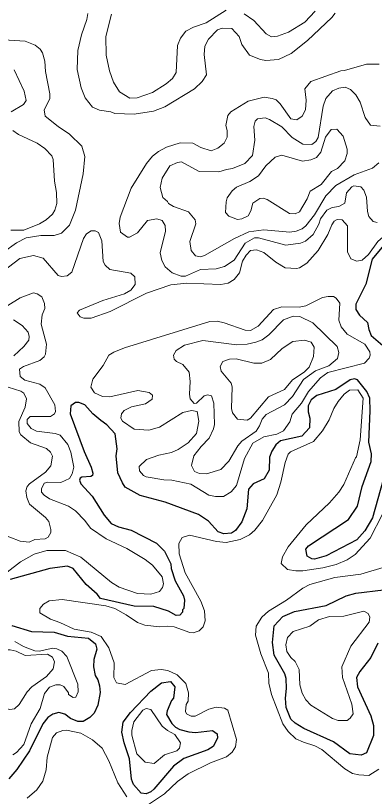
# Model space of a CAD drawing. Extents: x 763.2 to 816.8, y 7896.5 to 7952.7.
# Drawn here: x 775.247 to 777.47, y 7926.226 to 7931.066 of the extents above; entities that cross this region are included whole.
import ezdxf

# ---------------------------------------------------------------- set-up
doc = ezdxf.new("R2010")
doc.units = 0
doc.header["$LTSCALE"] = 0.064
doc.layers.add('1', color=7, linetype='Continuous', lineweight=25)
doc.layers.add('2', color=7, linetype='Continuous', lineweight=13)

msp = doc.modelspace()

# ---------------------------------------------------------------- linework, layer by layer
at = {"layer": '1'}
for points in [[(777.526, 7929.6418), (777.457, 7929.5556), (777.4169, 7929.4016), (777.3547, 7929.2764), (777.3564, 7929.2439), (777.3789, 7929.2088), (777.4282, 7929.1646), (777.4354, 7929.1214), (777.4513, 7929.0835), (777.5368, 7929.0082)], [(777.5238, 7928.1887), (777.4586, 7927.9537), (777.4104, 7927.8732), (777.3624, 7927.8174), (777.1705, 7927.7184), (777.0992, 7927.6974), (777.0821, 7927.6982), (777.0547, 7927.7163), (777.0457, 7927.7585), (777.0628, 7927.7799), (777.3095, 7927.9434), (777.3659, 7928.0261), (777.3943, 7928.1467), (777.4496, 7928.303), (777.4516, 7928.3491), (777.4351, 7928.422), (777.4448, 7928.6153), (777.4414, 7928.6946), (777.4242, 7928.7359), (777.3663, 7928.8087), (777.3475, 7928.8146), (777.3198, 7928.8086), (777.2313, 7928.7476), (777.1137, 7928.7113), (777.0776, 7928.6854), (777.0604, 7928.6471), (777.0604, 7928.6103), (777.0701, 7928.5699), (777.0672, 7928.5118), (777.0208, 7928.4585), (776.8881, 7928.4307), (776.86, 7928.4055), (776.8353, 7928.3662), (776.8211, 7928.3284), (776.8186, 7928.2482), (776.7876, 7928.1945), (776.7187, 7928.1638), (776.6892, 7928.131), (776.6791, 7928.0087), (776.6494, 7927.9291), (776.6093, 7927.8744)], [(776.3793, 7927.9737), (776.1729, 7928.0506), (776.0192, 7928.0915), (775.9264, 7928.1431), (775.9084, 7928.169), (775.8807, 7928.2325), (775.8707, 7928.3382), (775.8769, 7928.3801), (775.8629, 7928.4727), (775.813, 7928.5287), (775.7756, 7928.5559), (775.7243, 7928.598), (775.6765, 7928.6536), (775.6379, 7928.6682), (775.6172, 7928.6685), (775.5882, 7928.6467), (775.5847, 7928.5969), (775.671, 7928.3636), (775.7159, 7928.2676), (775.7254, 7928.2299), (775.7229, 7928.2162), (775.7132, 7928.2088), (775.6571, 7928.2049), (775.646, 7928.1987), (775.6424, 7928.1854), (775.6502, 7928.1632), (775.7209, 7928.0868), (775.795, 7927.9685), (775.8398, 7927.9169), (775.8845, 7927.8977), (775.9625, 7927.8764), (776.1202, 7927.7958), (776.1694, 7927.7464), (776.2086, 7927.6682), (776.211, 7927.6391), (776.2351, 7927.5617), (776.2882, 7927.4688), (776.2928, 7927.4425), (776.2888, 7927.3909), (776.2815, 7927.3825), (776.2806, 7927.368), (776.2641, 7927.3491), (776.2415, 7927.3477), (776.1942, 7927.3735), (776.1024, 7927.4027), (775.9824, 7927.4048), (775.7727, 7927.4526), (775.7515, 7927.4794), (775.6837, 7927.539), (775.6044, 7927.6391), (775.5681, 7927.6527), (775.4581, 7927.6382), (775.2132, 7927.5706)], [(776.6093, 7927.8744), (776.5846, 7927.8583), (776.5369, 7927.8536), (776.5018, 7927.8668), (776.4413, 7927.9333), (776.3793, 7927.9737)], [(777.4922, 7927.1757), (777.4478, 7927.087), (777.3809, 7927.0004), (777.3598, 7926.9627), (777.3658, 7926.9051), (777.4482, 7926.726), (777.4647, 7926.6661), (777.4644, 7926.6037), (777.4217, 7926.4961), (777.3883, 7926.4812), (777.3175, 7926.491), (777.2165, 7926.5649), (777.0341, 7926.6472), (776.9796, 7926.6791), (776.9526, 7926.7057), (776.9226, 7926.7779), (776.9192, 7926.835), (776.9255, 7926.8953), (776.9237, 7926.9568), (776.9153, 7926.9863), (776.8488, 7927.101), (776.8386, 7927.1796), (776.8495, 7927.2828), (776.9022, 7927.3417), (776.975, 7927.3719), (777.1721, 7927.4097), (777.296, 7927.469), (777.3546, 7927.4865), (777.5271, 7927.5071)], [(775.224, 7927.2847), (775.3454, 7927.2474), (775.4852, 7927.2438), (775.568, 7927.2202), (775.6983, 7927.2061), (775.7421, 7927.1729), (775.7505, 7927.1381), (775.731, 7927.0743), (775.7292, 7927.0292), (775.7391, 7926.9748), (775.7553, 7926.9495), (775.7668, 7926.9108), (775.7702, 7926.8699), (775.7553, 7926.7917), (775.7326, 7926.7416), (775.7065, 7926.7152), (775.6659, 7926.6912), (775.6314, 7926.69), (775.5879, 7926.7097), (775.5522, 7926.7355), (775.5155, 7926.7471), (775.4782, 7926.7367), (775.4474, 7926.715), (775.4154, 7926.6767), (775.3331, 7926.5092), (775.2542, 7926.3923), (775.2056, 7926.3346)]]:
    msp.add_lwpolyline(points, dxfattribs=at)
msp.add_lwpolyline([(776.0255, 7926.2467), (775.9775, 7926.2994), (775.9658, 7926.3324), (775.9525, 7926.4598), (775.9185, 7926.5577), (775.9053, 7926.6234), (775.9123, 7926.6865), (775.9581, 7926.7461), (776.0857, 7926.8781), (776.1516, 7926.9295), (776.2066, 7926.9379), (776.2327, 7926.9049), (776.2252, 7926.8347), (776.2119, 7926.8201), (776.1852, 7926.7575), (776.1829, 7926.7333), (776.2152, 7926.679), (776.2387, 7926.6555), (776.2654, 7926.6412), (776.3208, 7926.6259), (776.3621, 7926.6227), (776.4669, 7926.6353), (776.495, 7926.6136), (776.497, 7926.5861), (776.4705, 7926.5345), (776.4379, 7926.5145), (776.2897, 7926.462), (776.2256, 7926.4137), (776.1027, 7926.2715), (776.0839, 7926.2553), (776.0551, 7926.2427)], close=True, dxfattribs=at)
at = {"layer": '2'}
for points in [[(777.2282, 7931.0819), (777.2072, 7931.0543), (777.0565, 7930.9127), (776.954, 7930.8322), (776.8761, 7930.7948), (776.7984, 7930.7873), (776.7639, 7930.7939), (776.6957, 7930.8218), (776.6496, 7930.8873), (776.6329, 7930.9365), (776.5863, 7930.9858), (776.526, 7930.9874), (776.4973, 7930.9777), (776.4422, 7930.9203), (776.4194, 7930.8767), (776.4146, 7930.8241), (776.4293, 7930.6995), (776.4039, 7930.6583), (776.3553, 7930.6114), (776.1723, 7930.5008), (776.1006, 7930.4748), (775.9823, 7930.455), (775.8614, 7930.4585), (775.8369, 7930.4696), (775.7663, 7930.4803), (775.7232, 7930.4977), (775.6783, 7930.5556), (775.652, 7930.6178), (775.6275, 7930.7321), (775.6328, 7930.8508), (775.6553, 7930.9464), (775.6891, 7931.0429), (775.6949, 7931.08)], [(776.5526, 7931.0991), (776.4286, 7931.0217), (776.3485, 7930.9945), (776.3023, 7930.9687), (776.268, 7930.926), (776.2502, 7930.8806), (776.2419, 7930.7137), (776.2184, 7930.6765), (776.1795, 7930.644), (776.0947, 7930.5901), (776.0005, 7930.5566), (775.955, 7930.554), (775.8914, 7930.5935), (775.8542, 7930.6527), (775.8277, 7930.723), (775.8081, 7930.8209), (775.8065, 7930.9358), (775.8417, 7931.0759)], [(777.1042, 7931.0944), (777.0387, 7931.0254), (776.9373, 7930.9638), (776.869, 7930.9397), (776.8326, 7930.935), (776.7996, 7930.9524), (776.7223, 7931.0362), (776.6642, 7931.0778)], [(775.1744, 7930.9151), (775.3052, 7930.9068), (775.3679, 7930.8835), (775.3994, 7930.8587), (775.4135, 7930.8346), (775.4269, 7930.7847), (775.4318, 7930.7198), (775.458, 7930.5808), (775.4579, 7930.551), (775.4237, 7930.4829), (775.4301, 7930.4429), (775.5101, 7930.3782), (775.5813, 7930.3317), (775.6565, 7930.2559), (775.6749, 7930.1931), (775.6649, 7930.0848), (775.617, 7929.8603), (775.5799, 7929.7671), (775.5303, 7929.7173), (775.4865, 7929.7026), (775.4025, 7929.7021), (775.3114, 7929.6877), (775.2515, 7929.6571), (775.1711, 7929.5991)], [(775.2375, 7930.7309), (775.3004, 7930.5973), (775.3116, 7930.5396), (775.2955, 7930.5148), (775.2195, 7930.4706)], [(776.7882, 7930.5601), (776.8375, 7930.5533), (776.8609, 7930.5438), (776.8856, 7930.5197), (776.9528, 7930.4271), (776.9888, 7930.4194), (777.0236, 7930.4434), (777.0432, 7930.4812), (777.0472, 7930.5428), (777.0393, 7930.6127), (777.0765, 7930.6567), (777.2619, 7930.7238), (777.2849, 7930.7249), (777.4208, 7930.7661), (777.4999, 7930.7651)], [(777.498, 7930.1531), (777.459, 7930.1198), (777.3457, 7930.0799), (777.2309, 7930.014), (777.1687, 7929.9491), (777.0994, 7929.8316), (777.046, 7929.7637), (777.023, 7929.7444), (776.9846, 7929.7293), (776.9468, 7929.7237), (776.785, 7929.7383), (776.6923, 7929.7253), (776.6025, 7929.6854), (776.4175, 7929.5781), (776.3924, 7929.5709), (776.362, 7929.5774), (776.3339, 7929.6093), (776.3275, 7929.6664), (776.3633, 7929.7756), (776.3602, 7929.7993), (776.3184, 7929.8493), (776.2254, 7929.8834), (776.1951, 7929.902), (776.1887, 7929.9146), (776.1596, 7929.9384), (776.1417, 7929.9997), (776.1553, 7930.0595), (776.2036, 7930.1356), (776.2508, 7930.1562), (776.2748, 7930.159), (776.3846, 7930.1004), (776.5056, 7930.097), (776.5542, 7930.1131), (776.5919, 7930.118), (776.6671, 7930.1502), (776.714, 7930.1991), (776.7284, 7930.2949), (776.7233, 7930.3797), (776.732, 7930.412), (776.7456, 7930.4269), (776.7928, 7930.4319), (776.8198, 7930.4223), (776.896, 7930.3777), (776.9615, 7930.3111), (777.0264, 7930.2685), (777.0827, 7930.2662), (777.1071, 7930.2864), (777.1228, 7930.3097), (777.153, 7930.5057), (777.1689, 7930.5519), (777.2113, 7930.6008), (777.2491, 7930.6163), (777.2883, 7930.6226), (777.3231, 7930.6076), (777.3558, 7930.5747), (777.3821, 7930.5286), (777.4131, 7930.4347), (777.4453, 7930.388), (777.5056, 7930.3811)], [(776.5574, 7930.3535), (776.5494, 7930.3849), (776.5621, 7930.4462), (776.5809, 7930.4701), (776.6876, 7930.5366), (776.7882, 7930.5601)], [(775.2287, 7930.3539), (775.2651, 7930.3289), (775.3808, 7930.2757), (775.4274, 7930.2425), (775.4717, 7930.1967), (775.4793, 7930.1748), (775.4877, 7930.0399), (775.5008, 7929.9695), (775.5022, 7929.9005), (775.4894, 7929.8591), (775.4744, 7929.8356), (775.4366, 7929.801), (775.3939, 7929.7745), (775.2977, 7929.7358), (775.2166, 7929.737)], [(777.4884, 7929.7845), (777.4619, 7929.7895), (777.435, 7929.8203), (777.4268, 7929.8525), (777.422, 7929.94), (777.4059, 7929.9838), (777.3857, 7930.0044), (777.3433, 7930.0109), (777.3309, 7930.0054), (777.2973, 7929.9666), (777.2864, 7929.9041), (777.2502, 7929.8833), (777.2077, 7929.8762), (777.1751, 7929.8595), (777.1368, 7929.8072), (777.1258, 7929.7723), (777.0907, 7929.7085), (777.0427, 7929.6688), (777.0118, 7929.6565), (776.9223, 7929.6432), (776.7521, 7929.6889), (776.7273, 7929.6876), (776.6704, 7929.6557), (776.6009, 7929.5492), (776.5405, 7929.5108), (776.4904, 7929.4967), (776.3931, 7929.4919), (776.3005, 7929.4509), (776.2728, 7929.4512), (776.217, 7929.4718), (776.1739, 7929.5089), (776.1527, 7929.5474), (776.1418, 7929.5961), (776.1761, 7929.7309), (776.1727, 7929.7656), (776.1559, 7929.796), (776.1222, 7929.8073), (776.0643, 7929.7956), (776.0031, 7929.7201), (775.9534, 7929.6928), (775.9396, 7929.6934), (775.897, 7929.7243), (775.8888, 7929.7772), (775.8938, 7929.8162), (775.9628, 7929.997), (776.0576, 7930.1496), (776.0961, 7930.1941), (776.1332, 7930.2238), (776.1829, 7930.2512), (776.2656, 7930.2774), (776.3443, 7930.2756), (776.3944, 7930.249), (776.4595, 7930.2282), (776.5006, 7930.2442), (776.5401, 7930.2764), (776.5573, 7930.312), (776.5574, 7930.3535)], [(777.6763, 7929.8689), (777.6598, 7929.8319), (777.627, 7929.7843), (777.4909, 7929.6661), (777.4329, 7929.5851), (777.3945, 7929.5501)], [(777.3945, 7929.5501), (777.3618, 7929.5446), (777.3252, 7929.558), (777.3034, 7929.6011), (777.3034, 7929.7629), (777.2707, 7929.8007), (777.2407, 7929.8024), (777.2219, 7929.7913), (777.206, 7929.77), (777.1816, 7929.7099), (777.1211, 7929.6107), (777.0526, 7929.5319), (777.0071, 7929.5033), (776.988, 7929.4987), (776.9172, 7929.503), (776.8594, 7929.5386), (776.7842, 7929.5986), (776.7389, 7929.6149), (776.7028, 7929.6108), (776.6752, 7929.5802), (776.6535, 7929.5437), (776.6335, 7929.4719), (776.6022, 7929.4302), (776.5647, 7929.4069), (776.518, 7929.3999), (776.307, 7929.4081), (776.2092, 7929.3981), (776.0587, 7929.3446), (775.8325, 7929.2313), (775.716, 7929.1897), (775.6701, 7929.1897), (775.647, 7929.1996), (775.6276, 7929.2239), (775.6422, 7929.2402), (775.7877, 7929.3009), (775.9225, 7929.3421), (775.9612, 7929.3638), (775.9874, 7929.3992), (775.9849, 7929.4459), (775.9605, 7929.4687), (775.8315, 7929.4924), (775.802, 7929.5184), (775.7901, 7929.5409), (775.7816, 7929.671), (775.7601, 7929.7218), (775.7403, 7929.7316), (775.7144, 7929.7318), (775.686, 7929.713), (775.667, 7929.6851), (775.5942, 7929.4758), (775.566, 7929.4532), (775.5304, 7929.4492), (775.5105, 7929.4546), (775.4165, 7929.5628), (775.3578, 7929.5789), (775.2724, 7929.5608), (775.1677, 7929.4793)], [(775.1994, 7929.2699), (775.275, 7929.3157), (775.3578, 7929.3471), (775.3801, 7929.3424), (775.41, 7929.3224), (775.4249, 7929.2806), (775.4269, 7929.2497), (775.4121, 7929.2109), (775.4055, 7929.153), (775.4383, 7929.0295), (775.4311, 7928.9681), (775.4234, 7928.9515), (775.3959, 7928.9276), (775.296, 7928.8906), (775.2711, 7928.8748), (775.2744, 7928.8299), (775.3031, 7928.8072)], [(775.2333, 7929.1796), (775.287, 7929.1451), (775.3244, 7929.1045), (775.3314, 7929.078), (775.3296, 7929.0533), (775.2987, 7929.0156), (775.2363, 7928.9579)], [(775.3031, 7928.8072), (775.3965, 7928.7821), (775.4298, 7928.7592), (775.4901, 7928.6535), (775.4941, 7928.6125), (775.4869, 7928.5975)], [(775.2001, 7928.7632), (775.2789, 7928.7374)], [(775.9324, 7927.3525), (776.0021, 7927.3046), (776.0474, 7927.2867), (776.1393, 7927.2766), (776.1861, 7927.2815), (776.2296, 7927.2769), (776.3266, 7927.2418), (776.3463, 7927.2406), (776.3842, 7927.2526), (776.4095, 7927.2772), (776.422, 7927.3154), (776.4176, 7927.3768), (776.3943, 7927.4366), (776.2984, 7927.6121), (776.26, 7927.7292), (776.258, 7927.7937), (776.2799, 7927.8318), (776.3236, 7927.8452), (776.4924, 7927.8056), (776.5516, 7927.7993), (776.6382, 7927.8185), (776.6969, 7927.8485), (776.7288, 7927.877), (776.7772, 7927.9367), (776.8661, 7928.096), (776.8908, 7928.1741), (776.9164, 7928.2963), (776.937, 7928.3475), (776.9504, 7928.3629), (777.0927, 7928.4264), (777.1495, 7928.4918), (777.1898, 7928.5595), (777.2185, 7928.6298), (777.2461, 7928.6751), (777.2839, 7928.7195), (777.3154, 7928.7448), (777.3675, 7928.7455), (777.4001, 7928.6947), (777.3825, 7928.4367), (777.3598, 7928.3313), (777.3527, 7928.3257), (777.2808, 7928.1598), (777.2506, 7928.1126), (777.1924, 7928.0463), (777.0468, 7927.9104), (776.9358, 7927.7724), (776.9001, 7927.7102), (776.8933, 7927.6707), (776.9327, 7927.6337), (776.9831, 7927.625), (777.0268, 7927.625), (777.15, 7927.6426), (777.2332, 7927.664), (777.3022, 7927.6917), (777.3517, 7927.7258), (777.4437, 7927.8261), (777.5204, 7927.976)], [(775.2789, 7928.7374), (775.2967, 7928.7255), (775.3145, 7928.6897), (775.3053, 7928.6397), (775.2674, 7928.5495), (775.2691, 7928.4863)], [(775.4869, 7928.5975), (775.462, 7928.5816), (775.3359, 7928.5814), (775.3185, 7928.5626), (775.3184, 7928.5367), (775.3435, 7928.5069), (775.3768, 7928.4898), (775.4918, 7928.4748), (775.5232, 7928.4646), (775.5705, 7928.4071), (775.5892, 7928.3603), (775.6074, 7928.2677), (775.5979, 7928.2255), (775.5815, 7928.1958), (775.5268, 7928.171), (775.4472, 7928.1738), (775.4231, 7928.1677), (775.4071, 7928.1329), (775.4082, 7928.1117), (775.4242, 7928.0929), (775.4562, 7928.0713), (775.5747, 7928.0258), (775.6185, 7927.9963), (775.6766, 7927.9361), (775.7111, 7927.8896), (775.8088, 7927.8222), (775.9362, 7927.763), (776.05, 7927.6949), (776.095, 7927.66), (776.1543, 7927.5863), (776.1627, 7927.544), (776.1562, 7927.5215), (776.1393, 7927.4964), (776.0838, 7927.4788), (776.002, 7927.4837), (775.8883, 7927.524), (775.8403, 7927.5528), (775.6509, 7927.7099), (775.5569, 7927.7499), (775.44, 7927.7498), (775.3624, 7927.7272), (775.2779, 7927.6807), (775.1954, 7927.616)], [(775.2691, 7928.4863), (775.2793, 7928.4684), (775.3381, 7928.4188), (775.4378, 7928.3817), (775.4628, 7928.3596), (775.4761, 7928.3356), (775.4659, 7928.2761), (775.4312, 7928.2358), (775.3336, 7928.1645), (775.3173, 7928.1465), (775.3101, 7928.1199), (775.316, 7928.0792), (775.3338, 7928.0368), (775.432, 7927.9546), (775.4527, 7927.9293), (775.466, 7927.8811), (775.464, 7927.8612), (775.4477, 7927.8334), (775.4296, 7927.8224), (775.3665, 7927.8194), (775.33, 7927.8025), (775.2757, 7927.8075), (775.1442, 7927.8569)], [(777.5454, 7927.6508), (777.3858, 7927.6037), (777.2254, 7927.5823), (777.0703, 7927.5393), (777.027, 7927.5177), (776.9262, 7927.443), (776.8151, 7927.3745), (776.773, 7927.3376), (776.7383, 7927.2824), (776.7335, 7927.2258), (776.7668, 7927.1092), (776.8135, 7926.9893), (776.8171, 7926.9272), (776.8322, 7926.8569), (776.9029, 7926.6765), (776.9355, 7926.6291), (776.9845, 7926.584), (777.0315, 7926.5614), (777.1004, 7926.54), (777.1452, 7926.516), (777.2866, 7926.3961), (777.3339, 7926.3691), (777.3741, 7926.3594), (777.4367, 7926.3566), (777.4984, 7926.3949)], [(775.4197, 7927.4172), (775.4549, 7927.4375), (775.5352, 7927.4474), (775.8055, 7927.4078), (775.8626, 7927.3904), (775.9324, 7927.3525)], [(776.0512, 7926.1626), (776.1698, 7926.2417), (776.2508, 7926.3175), (776.3163, 7926.3653), (776.455, 7926.4348), (776.5529, 7926.4708), (776.5886, 7926.5009), (776.6104, 7926.5336), (776.6166, 7926.5786), (776.5629, 7926.7597), (776.5404, 7926.7722), (776.4904, 7926.7785), (776.4445, 7926.7663), (776.3597, 7926.7243), (776.3357, 7926.723), (776.3064, 7926.7385), (776.2996, 7926.7525), (776.3045, 7926.7958), (776.3158, 7926.8171), (776.3191, 7926.8691), (776.302, 7926.926), (776.2479, 7926.9794), (776.1912, 7927.0058), (776.1486, 7927.0137), (776.0882, 7927.0071), (775.9259, 7926.9202), (775.8721, 7926.9292), (775.8559, 7926.9635), (775.8572, 7927.0547), (775.8242, 7927.1474), (775.7773, 7927.217), (775.7144, 7927.2435), (775.6104, 7927.263), (775.5208, 7927.305), (775.4623, 7927.3246), (775.3975, 7927.3642), (775.397, 7927.3911), (775.4197, 7927.4172)], [(775.2423, 7927.1868), (775.2947, 7927.1553), (775.3658, 7927.1284), (775.3935, 7927.1254), (775.4779, 7927.1448), (775.5025, 7927.1418), (775.5341, 7927.1261), (775.5636, 7927.0929), (775.6317, 7926.9214), (775.6354, 7926.874), (775.6195, 7926.8422), (775.6034, 7926.8398), (775.5752, 7926.8578), (775.5738, 7926.8682), (775.5449, 7926.9066), (775.5232, 7926.9181), (775.4952, 7926.9181), (775.4569, 7926.9038), (775.4266, 7926.8633), (775.3981, 7926.7711), (775.344, 7926.6753), (775.2983, 7926.5489), (775.252, 7926.4973), (775.2293, 7926.4847)], [(775.3186, 7926.216), (775.378, 7926.2667), (775.4161, 7926.3205), (775.4364, 7926.3901), (775.4414, 7926.469), (775.4747, 7926.5913), (775.5008, 7926.6208), (775.5388, 7926.6355), (775.5617, 7926.6373), (775.6509, 7926.6188), (775.7239, 7926.5765), (775.7822, 7926.5248), (775.8242, 7926.4472), (775.8797, 7926.31), (775.9355, 7926.2244)]]:
    msp.add_lwpolyline(points, dxfattribs=at)
for points in [[(776.5508, 7929.9116), (776.5577, 7929.9372), (776.5893, 7929.9805), (776.6167, 7930.003), (776.6994, 7930.0379), (776.7514, 7930.0738), (776.7985, 7930.1357), (776.8561, 7930.1883), (776.896, 7930.2017), (777.0245, 7930.1632), (777.0775, 7930.1726), (777.1112, 7930.1856), (777.1387, 7930.2195), (777.1674, 7930.312), (777.2031, 7930.3592), (777.2377, 7930.3627), (777.2769, 7930.3192), (777.3019, 7930.239), (777.301, 7930.2117), (777.2878, 7930.1655), (777.2414, 7930.1186), (777.2045, 7930.1008), (777.1401, 7930.0193), (777.0714, 7929.9777), (777.0534, 7929.9301), (777.0071, 7929.8488), (776.9798, 7929.8367), (776.9449, 7929.8393), (776.8054, 7929.9266), (776.7803, 7929.9339), (776.7595, 7929.9324), (776.7172, 7929.9028), (776.7036, 7929.8552), (776.6876, 7929.826), (776.6486, 7929.8068), (776.6221, 7929.8027), (776.5691, 7929.8227), (776.5486, 7929.846)], [(776.0717, 7928.4961), (776.1389, 7928.5144), (776.2831, 7928.606), (776.3365, 7928.6176), (776.3713, 7928.6114), (776.3832, 7928.5528), (776.3669, 7928.4753), (776.3162, 7928.4176), (776.2551, 7928.3763), (776.2123, 7928.358), (776.1342, 7928.3416), (776.0586, 7928.3151), (776.0128, 7928.2717), (776.0152, 7928.2437), (776.0387, 7928.216), (776.0562, 7928.2066), (776.1658, 7928.1875), (776.2156, 7928.187), (776.3321, 7928.1615), (776.4443, 7928.0939), (776.4852, 7928.0852), (776.5357, 7928.0858), (776.5824, 7928.1141), (776.6166, 7928.1542), (776.6662, 7928.3208), (776.7169, 7928.4149), (776.7861, 7928.456), (776.8658, 7928.4712), (776.9069, 7928.4921), (776.9473, 7928.5479), (776.9613, 7928.5948), (777.018, 7928.6643), (777.063, 7928.7356), (777.1366, 7928.8218), (777.1809, 7928.8533), (777.4082, 7928.9118), (777.4386, 7928.9437), (777.4448, 7928.9618), (777.4429, 7928.9815), (777.4117, 7929.0298), (777.301, 7929.0922), (777.264, 7929.136), (777.2494, 7929.1788), (777.2557, 7929.2846), (777.2334, 7929.3148), (777.2163, 7929.3241), (777.1835, 7929.3258), (777.1498, 7929.3187), (777.0446, 7929.267), (777.0038, 7929.2586), (776.8975, 7929.2603), (776.8459, 7929.2437), (776.7501, 7929.1403), (776.7029, 7929.1145), (776.6703, 7929.1158), (776.5385, 7929.1622), (776.495, 7929.1713), (776.4498, 7929.1698), (775.9225, 7929.0068), (775.8548, 7928.9794), (775.8247, 7928.9608), (775.7891, 7928.8973), (775.7244, 7928.8132), (775.713, 7928.7624), (775.7351, 7928.7284), (775.7853, 7928.706), (775.8306, 7928.7031), (776.0047, 7928.7424), (776.0753, 7928.7295), (776.0953, 7928.7137), (776.0923, 7928.689), (776.0522, 7928.6586), (775.9658, 7928.6406), (775.9194, 7928.6189), (775.9038, 7928.5985), (775.8987, 7928.5707), (775.9102, 7928.5519), (775.981, 7928.5033)], [(776.3554, 7928.2404), (776.3374, 7928.2781), (776.3505, 7928.3365), (776.3962, 7928.3952), (776.4465, 7928.4463), (776.474, 7928.5056), (776.4787, 7928.5307), (776.4754, 7928.6647), (776.4612, 7928.7083), (776.436, 7928.7162), (776.4156, 7928.71), (776.3677, 7928.6637), (776.3525, 7928.6622), (776.329, 7928.6907), (776.3245, 7928.72), (776.329, 7928.7974), (776.3222, 7928.8559), (776.284, 7928.9042), (776.2432, 7928.9227), (776.2288, 7928.936), (776.226, 7928.9621), (776.2426, 7928.9909), (776.2936, 7929.0235), (776.4063, 7929.0513), (776.6185, 7929.0252), (776.6814, 7929.0288), (776.7359, 7929.041), (776.7747, 7929.0573), (776.8155, 7929.0864), (776.908, 7929.1803), (776.9677, 7929.2024), (777.0091, 7929.2005), (777.0899, 7929.1615), (777.2404, 7929.016), (777.2492, 7928.9782), (777.2414, 7928.9416), (777.1874, 7928.8942), (777.1064, 7928.8641), (777.0319, 7928.8107), (776.963, 7928.7043), (776.9141, 7928.6539), (776.8005, 7928.5927), (776.7746, 7928.565), (776.7588, 7928.5226), (776.737, 7928.49), (776.649, 7928.4281), (776.624, 7928.3994), (776.5677, 7928.3043), (776.5177, 7928.2535), (776.4301, 7928.2258), (776.3861, 7928.2283)], [(776.5853, 7928.6298), (776.5886, 7928.7646), (776.5835, 7928.7868), (776.5203, 7928.8613), (776.515, 7928.8904), (776.5318, 7928.9217), (776.5734, 7928.9363), (776.6127, 7928.9381), (776.7235, 7928.9109), (776.7734, 7928.9125), (776.8275, 7928.9353), (776.8994, 7929.0021), (776.9645, 7929.0461), (777.0367, 7929.0547), (777.0787, 7929.041), (777.0964, 7929.0103), (777.0927, 7928.9532), (777.066, 7928.8877), (777.0357, 7928.856), (776.9635, 7928.8081), (776.9124, 7928.7491), (776.8145, 7928.7024), (776.7018, 7928.5716), (776.6809, 7928.5585), (776.6228, 7928.5638), (776.5902, 7928.6035)], [(777.0763, 7926.7918), (777.045, 7926.8243), (777.0232, 7926.866), (777.0078, 7926.9173), (777.0042, 7927.0135), (776.9792, 7927.063), (776.9518, 7927.0866), (776.9286, 7927.1235), (776.9207, 7927.1664), (776.9319, 7927.2114), (776.9676, 7927.2481), (777.0696, 7927.2813), (777.1239, 7927.3205), (777.1925, 7927.3423), (777.282, 7927.3426), (777.4053, 7927.3749), (777.4327, 7927.3597), (777.4415, 7927.338), (777.4383, 7927.3069), (777.3248, 7927.157), (777.2693, 7927.0298), (777.2724, 7926.9628), (777.33, 7926.7977), (777.3387, 7926.7378), (777.3204, 7926.7117), (777.301, 7926.6969), (777.2452, 7926.6964), (777.2106, 7926.7094)], [(775.1015, 7926.9601), (775.1547, 7927.1174), (775.18, 7927.1349), (775.2125, 7927.1352), (775.2507, 7927.1258), (775.3059, 7927.0991), (775.4449, 7927.1071), (775.4752, 7927.0897), (775.4874, 7927.0597), (775.4793, 7927.016), (775.4389, 7926.9702), (775.3471, 7926.9058), (775.3183, 7926.8739), (775.2689, 7926.7951), (775.2398, 7926.7686), (775.2105, 7926.764), (775.1699, 7926.7758), (775.1428, 7926.7981), (775.1015, 7926.8773), (775.095, 7926.9095)], [(776.2454, 7926.5094), (776.2633, 7926.5248), (776.268, 7926.5577), (776.2345, 7926.6099), (776.1874, 7926.6352), (776.1555, 7926.6614), (776.0855, 7926.7652), (776.056, 7926.7703), (776.0347, 7926.7602), (775.9799, 7926.6879), (775.9663, 7926.6342), (775.9661, 7926.6064), (775.9983, 7926.4909), (776.049, 7926.4378), (776.1062, 7926.4303), (776.1698, 7926.4843)]]:
    msp.add_lwpolyline(points, close=True, dxfattribs=at)

doc.saveas('drawing.dxf')
